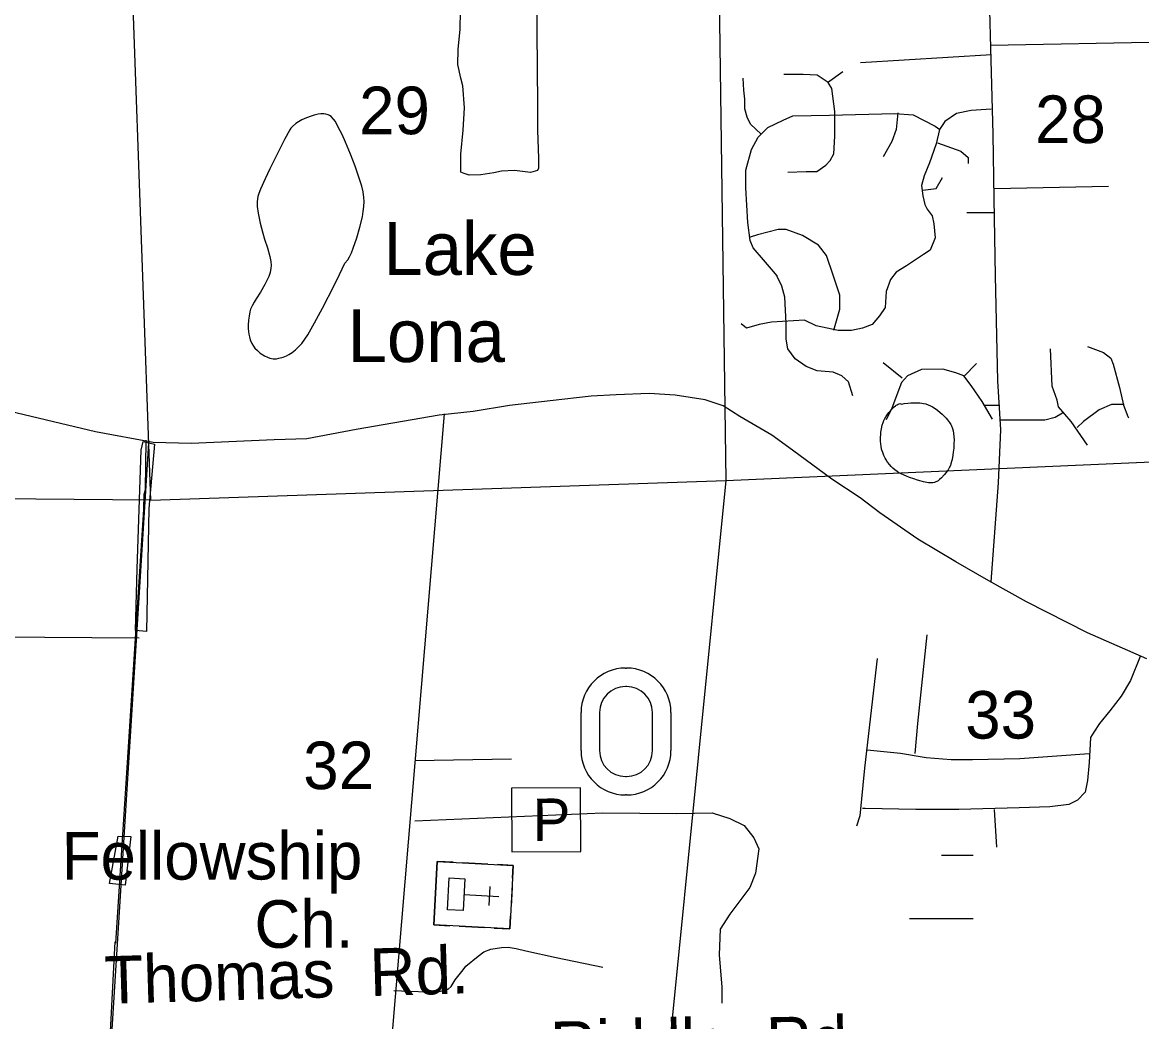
# Model space of a CAD drawing. Extents: x 2480962 to 2688785, y 277103 to 599240.
# Drawn here: x 2522427 to 2533008, y 432313 to 441764 of the extents above; entities that cross this region are included whole.
import ezdxf

# ---------------------------------------------------------------- set-up
doc = ezdxf.new("R2010")
doc.units = 0
for name, color, linetype in [('Culture', 7, 'Continuous'), ('Culture Text', 7, 'Continuous'), ('Lakes and Ponds', 7, 'Continuous'), ('Lakes and Ponds Text', 7, 'Continuous'), ('Level 31', 7, 'Continuous'), ('Local Roads Improved', 7, 'Continuous'), ('Local Roads Paved', 7, 'Continuous'), ('Local Roads Related Text', 7, 'Continuous'), ('Local Roads Unimproved', 7, 'Continuous'), ('Section Lines', 7, 'Continuous'), ('Section Numbers', 7, 'Continuous'), ('Swamps', 7, 'Continuous'), ('Uninventoried Roads and Features', 7, 'Continuous'), ('US Routes Highway Center Lines', 7, 'Continuous')]:
    doc.layers.add(name, color=color, linetype=linetype)

msp = doc.modelspace()

# ---------------------------------------------------------------- linework, layer by layer
at = {"layer": 'Culture'}
for p, q in [((2528128.583, 435656.697), (2528138.583, 435656.697)), ((2528138.583, 435481.697), (2528128.583, 435481.697)), ((2527708.583, 434876.697), (2527708.583, 435236.697)), ((2527883.583, 435236.697), (2527883.583, 434876.697)), ((2528383.583, 434876.697), (2528383.583, 435236.697)), ((2528558.583, 435236.697), (2528558.583, 434876.697)), ((2528128.583, 434631.697), (2528138.583, 434631.697)), ((2528138.583, 434456.697), (2528128.583, 434456.697)), ((2526348.93, 433827.42), (2526317.415, 433228.248)), ((2526498.723, 433819.541), (2526348.93, 433827.42)), ((2526828.268, 433802.208), (2526588.599, 433814.814)), ((2527067.935, 433789.602), (2526918.143, 433797.481)), ((2527061.632, 433669.767), (2527067.935, 433789.602)), ((2526847.196, 433590.922), (2526837.742, 433411.17)), ((2527056.905, 433579.892), (2527047.451, 433400.14)), ((2526602.8, 433513.652), (2526931.888, 433496.343)), ((2527036.42, 433190.43), (2527042.723, 433310.264)), ((2526317.415, 433228.248), (2526467.208, 433220.369)), ((2526557.084, 433215.642), (2526796.753, 433203.036)), ((2526886.628, 433198.309), (2527036.42, 433190.43))]:
    msp.add_line(p, q, dxfattribs=at)
for points in [[(2527067.935, 433789.602), (2527036.42, 433190.43), (2526317.415, 433228.248), (2526348.93, 433827.42)], [(2526610.679, 433663.445), (2526594.921, 433363.859), (2526445.128, 433371.738), (2526460.886, 433671.324)]]:
    msp.add_lwpolyline(points, close=True, dxfattribs=at)
for centre, radius, start, end in [((2528128.583, 435236.698), 420, 90, 180), ((2528138.583, 435236.698), 420, 0, 90), ((2528128.583, 435236.698), 245, 90, 180), ((2528138.583, 435236.698), 245, 0, 90), ((2528128.583, 434876.698), 420, 180, 270), ((2528128.583, 434876.698), 245, 180, 270), ((2528138.583, 434876.698), 420, 270, 0), ((2528138.583, 434876.698), 245, 270, 0)]:
    msp.add_arc(centre, radius, start, end, dxfattribs=at)
at = {"layer": 'Lakes and Ponds'}
for points in [[(2525475.294, 439485.496), (2525502.156, 439519.745), (2525518.399, 439545.725), (2525538.215, 439585.791), (2525554.729, 439627.959), (2525588.749, 439727.428), (2525618.392, 439828.478), (2525641.42, 439925.898), (2525649.957, 439974.755), (2525655.631, 440023.731), (2525657.097, 440071.195), (2525655.142, 440107.024), (2525647.566, 440160.696), (2525634.748, 440213.727), (2525604.913, 440309.71), (2525571.601, 440403.737), (2525527.795, 440517.618), (2525482.084, 440630.701), (2525449.13, 440702.48), (2525413.59, 440773.216), (2525385.946, 440825.779), (2525368.348, 440850.329), (2525345.041, 440873.512), (2525330.959, 440883.424), (2525318.074, 440889.839), (2525294.642, 440896.685), (2525276.661, 440898.765), (2525249.693, 440898.184), (2525223.556, 440894.665), (2525184.831, 440886.641), (2525155.907, 440878.696), (2525112.831, 440863.005), (2525070.274, 440841.945), (2525036.041, 440822.148), (2525011.762, 440806.557), (2524979.343, 440779.962), (2524965.602, 440764.452), (2524953.918, 440746.993), (2524904.811, 440655.169), (2524858.578, 440562.316), (2524767.184, 440378.686), (2524722.416, 440285.37), (2524678.456, 440187.681), (2524662.92, 440147.058), (2524654.123, 440116.362), (2524646.444, 440070.174), (2524645.439, 440047.1), (2524646.542, 440024.091), (2524655.127, 439960.723), (2524675.044, 439865.698), (2524699.041, 439770.754), (2524715.416, 439714.681), (2524743.059, 439631.992), (2524767.43, 439549.077), (2524775.629, 439501.947), (2524777.621, 439465.547), (2524776.424, 439438.171), (2524769.767, 439397.758), (2524756.614, 439359.093), (2524718.823, 439283.8), (2524677.171, 439211.352), (2524637.027, 439149.133), (2524616.776, 439117.856), (2524597.757, 439084.721), (2524583.931, 439051.484), (2524577.044, 439025.818), (2524570.422, 438986.694), (2524565.877, 438947.519), (2524562.574, 438901.617), (2524562.83, 438866.877), (2524568.469, 438814.658), (2524573.978, 438788.65), (2524581.483, 438762.802), (2524596.79, 438726.229), (2524611.598, 438701.594), (2524624.782, 438684.314), (2524648.212, 438659.75), (2524676.414, 438636.109), (2524714.302, 438611.054), (2524743.246, 438597.024), (2524765.046, 438589.423), (2524797.589, 438583.086), (2524829.557, 438583.28), (2524852.529, 438586.929), (2524892.821, 438598.133), (2524922.832, 438610.511), (2524945.065, 438622.003), (2524977.737, 438642.75), (2525009.297, 438667.655), (2525044.837, 438701.52), (2525067.878, 438727.271), (2525098.27, 438767.311), (2525125.715, 438810.105), (2525157.89, 438865.39), (2525189.259, 438920.909), (2525265.644, 439060.688), (2525374.452, 439274.698), (2525425.942, 439381.091), (2525475.294, 439485.496)], [(2530740.888, 438153.703), (2530761.847, 438157.92), (2530798.783, 438162.896), (2530826.613, 438164.883), (2530868.383, 438165.582), (2530909.963, 438164.199), (2530929.964, 438162.564), (2530944.884, 438160.465), (2530967.125, 438155.612), (2530989.19, 438148.338), (2531013.36, 438137.529), (2531030.418, 438128.28), (2531054.924, 438112.768), (2531078.935, 438095.532), (2531104.845, 438075.222), (2531123.172, 438059.416), (2531149.212, 438034.052), (2531161.702, 438020.345), (2531173.915, 438005.781), (2531191.916, 437981.2), (2531203.452, 437962.086), (2531210.914, 437947.303), (2531220.065, 437924.311), (2531226.608, 437900.214), (2531230.273, 437879.86), (2531234.1, 437844.062), (2531235.133, 437817.135), (2531234.379, 437776.768), (2531231.676, 437736.611), (2531227.965, 437699.447), (2531224.2, 437671.686), (2531216.349, 437630.195), (2531211.191, 437609.507), (2531205.065, 437588.852), (2531199.84, 437574.168), (2531188.864, 437549.988), (2531179.078, 437532.804), (2531161.856, 437507.922), (2531141.529, 437483.325), (2531117.656, 437457.665), (2531098.837, 437440.293), (2531084.088, 437429.056), (2531072.618, 437421.947), (2531063.765, 437417.488), (2531050.048, 437412.4), (2531035.768, 437409.479), (2531013.741, 437408.236), (2530994.196, 437409.195), (2530976.944, 437411.38), (2530946.559, 437417.662), (2530923.733, 437423.94), (2530889.688, 437434.896), (2530856.188, 437446.485), (2530815.297, 437460.428), (2530785.226, 437471.239), (2530762.99, 437480.157), (2530730.116, 437495.749), (2530713.884, 437504.892), (2530697.782, 437515.148), (2530673.977, 437532.706), (2530654.851, 437549.229), (2530639.373, 437564.569), (2530626.761, 437578.663), (2530606.702, 437604.829), (2530593.27, 437625.698), (2530584.065, 437642.044), (2530571.593, 437667.675), (2530560.655, 437694.63), (2530554.668, 437712.432), (2530550.353, 437728.01), (2530544.706, 437755.278), (2530541.919, 437775.732), (2530539.774, 437806.424), (2530539.71, 437837.128), (2530541.219, 437866.148), (2530543.357, 437887.919), (2530548.353, 437920.577), (2530555.712, 437953.226), (2530563.925, 437979.747), (2530571.497, 437998.647), (2530578.092, 438012.47), (2530589.636, 438032.941), (2530603.392, 438053.481), (2530618.209, 438073.145), (2530632.864, 438091.023), (2530646.606, 438106.407), (2530659.084, 438119.151), (2530670.181, 438129.405), (2530679.915, 438137.46), (2530688.376, 438143.648), (2530695.685, 438148.299), (2530708.136, 438154.464), (2530717.079, 438157.204), (2530723.502, 438158.072), (2530732.585, 438157.271), (2530740.888, 438153.703)], [(2530740.888, 438153.703), (2530761.847, 438157.92), (2530798.783, 438162.896), (2530826.613, 438164.883), (2530868.383, 438165.582), (2530909.963, 438164.199), (2530929.964, 438162.564), (2530944.884, 438160.465), (2530967.125, 438155.612), (2530989.19, 438148.338), (2531013.36, 438137.529), (2531030.418, 438128.28), (2531054.924, 438112.768), (2531078.935, 438095.532), (2531104.845, 438075.222), (2531123.172, 438059.416), (2531149.212, 438034.052), (2531161.702, 438020.345), (2531173.915, 438005.781), (2531191.916, 437981.2), (2531203.452, 437962.086), (2531210.914, 437947.303), (2531220.065, 437924.311), (2531226.608, 437900.214), (2531230.273, 437879.86), (2531234.1, 437844.062), (2531235.133, 437817.135), (2531234.379, 437776.768), (2531231.676, 437736.611), (2531227.965, 437699.447), (2531224.2, 437671.686), (2531216.349, 437630.195), (2531211.191, 437609.507), (2531205.065, 437588.852), (2531199.84, 437574.168), (2531188.864, 437549.988), (2531179.078, 437532.804), (2531161.856, 437507.922), (2531141.529, 437483.325), (2531117.656, 437457.665), (2531098.837, 437440.293), (2531084.088, 437429.056), (2531072.618, 437421.947), (2531063.765, 437417.488), (2531050.048, 437412.4), (2531035.768, 437409.479), (2531013.741, 437408.236), (2530994.196, 437409.195), (2530976.944, 437411.38), (2530946.559, 437417.662), (2530923.733, 437423.94), (2530889.688, 437434.896), (2530856.188, 437446.485), (2530815.297, 437460.428), (2530785.226, 437471.239), (2530762.99, 437480.157), (2530730.116, 437495.749), (2530713.884, 437504.892), (2530697.782, 437515.148), (2530673.977, 437532.706), (2530654.851, 437549.229), (2530639.373, 437564.569), (2530626.761, 437578.663), (2530606.702, 437604.829), (2530593.27, 437625.698), (2530584.065, 437642.044), (2530571.593, 437667.675), (2530560.655, 437694.63), (2530554.668, 437712.432), (2530550.353, 437728.01), (2530544.706, 437755.278), (2530541.919, 437775.732), (2530539.774, 437806.424), (2530539.71, 437837.128), (2530541.219, 437866.148), (2530543.357, 437887.919), (2530548.353, 437920.577), (2530555.712, 437953.226), (2530563.925, 437979.747), (2530571.497, 437998.647), (2530578.092, 438012.47), (2530589.636, 438032.941), (2530603.392, 438053.481), (2530618.209, 438073.145), (2530632.864, 438091.023), (2530646.606, 438106.407), (2530659.084, 438119.151), (2530670.181, 438129.405), (2530679.915, 438137.46), (2530688.376, 438143.648), (2530695.685, 438148.299), (2530708.136, 438154.464), (2530717.079, 438157.204), (2530723.502, 438158.072), (2530732.585, 438157.271), (2530740.888, 438153.703)]]:
    msp.add_lwpolyline(points, dxfattribs=at)
at = {"layer": 'Level 31'}
for points in [[(2523551.313, 437717.523), (2523568.943, 437798.621), (2523674.723, 437773.939), (2523621.833, 437167.467), (2523600.677, 436003.886), (2523494.897, 436010.938), (2523512.527, 436596.255)], [(2523331.912, 434065.667), (2523452.266, 434062.868), (2523399.086, 433603.843), (2523250.742, 433617.837)]]:
    msp.add_lwpolyline(points, close=True, dxfattribs=at)
at = {"layer": 'Local Roads Improved'}
for p, q in [((2530040.054, 441196.871), (2530184.287, 441300.718)), ((2531609.309, 439962.236), (2531355.459, 439962.236)), ((2530743.911, 438398.75), (2530565.062, 438542.983)), ((2531326.613, 438416.058), (2531447.768, 438537.213)), ((2531667.003, 438139.13), (2531522.77, 438139.13)), ((2517899.26, 435989.775), (2523531.828, 435942.214)), ((2523254.367, 432097.801), (2523304.309, 433068.101))]:
    msp.add_line(p, q, dxfattribs=at)
for points in [[(2529665.048, 440348.78), (2529838.128, 440354.55), (2529936.206, 440354.55), (2530022.746, 440412.243), (2530063.131, 440458.397), (2530097.747, 440521.86), (2530109.286, 440689.17), (2530109.286, 440919.943), (2530080.439, 441139.177), (2530045.823, 441196.871), (2529941.975, 441266.102), (2529809.281, 441271.872), (2529624.663, 441271.872)], [(2531586.232, 440943.02), (2531395.845, 440931.482), (2531257.381, 440902.635), (2531147.764, 440827.634), (2531095.84, 440752.633), (2531066.993, 440614.169), (2531003.531, 440435.32), (2530951.607, 440314.164), (2530928.529, 440221.855), (2530940.068, 440123.777), (2530957.376, 440043.006), (2530980.453, 439996.852), (2531026.608, 439933.389), (2531043.916, 439858.388), (2531055.455, 439725.694), (2531009.3, 439610.307), (2530945.837, 439569.922), (2530784.296, 439460.305), (2530686.218, 439402.612), (2530634.294, 439333.38), (2530593.909, 439217.993), (2530582.37, 439067.991), (2530530.446, 438987.22), (2530461.214, 438906.45), (2530368.905, 438871.834), (2530265.058, 438848.757), (2530138.132, 438848.757), (2529930.437, 438894.911), (2529820.82, 438946.835), (2529509.276, 438929.527), (2529393.89, 438906.45), (2529272.734, 438871.834), (2529220.81, 438912.219)], [(2530276.596, 438231.439), (2530236.211, 438364.134), (2530172.748, 438421.827), (2530091.978, 438456.443), (2529941.975, 438467.982), (2529838.128, 438508.367), (2529734.28, 438583.368), (2529665.048, 438675.677), (2529647.74, 438767.986), (2529647.74, 438917.989), (2529636.201, 439166.069), (2529607.355, 439269.917), (2529561.2, 439362.226), (2529561.2, 439367.996), (2529561.2, 439367.996), (2529526.584, 439408.381), (2529434.275, 439517.998), (2529336.197, 439633.384), (2529307.35, 439702.616), (2529284.273, 439869.927), (2529266.965, 440198.778), (2529266.965, 440366.088), (2529318.889, 440562.245), (2529382.351, 440677.632), (2529474.66, 440769.941), (2529618.893, 440839.173), (2529711.203, 440879.558), (2530057.362, 440885.327), (2530674.679, 440902.635), (2530847.759, 440891.097), (2531055.455, 440781.479), (2531101.609, 440752.633)], [(2530703.526, 440908.404), (2530686.218, 440752.633), (2530645.833, 440637.246), (2530565.062, 440493.013)], [(2531078.532, 440625.708), (2531297.766, 440544.937), (2531366.998, 440487.244), (2531366.998, 440429.551)], [(2530940.068, 440175.701), (2531066.993, 440193.009), (2531124.686, 440296.856)], [(2530097.747, 438854.526), (2530155.44, 439050.683), (2530155.44, 439131.453), (2530155.44, 439183.377), (2530091.978, 439373.765), (2530028.515, 439558.383), (2529953.514, 439656.462), (2529803.512, 439748.771), (2529647.74, 439806.464), (2529572.739, 439806.464), (2529376.582, 439754.54), (2529307.35, 439731.463)], [(2532497.785, 437764.124), (2532342.013, 437989.128), (2532220.857, 438127.592), (2532209.319, 438191.054), (2532163.164, 438323.748), (2532145.856, 438675.677)], [(2532497.785, 438698.754), (2532647.787, 438641.061), (2532717.019, 438589.137), (2532740.096, 438531.444), (2532797.79, 438312.21), (2532838.175, 438144.899), (2532878.56, 438035.282), (2532884.329, 438023.744)], [(2531597.771, 438012.205), (2531499.692, 438179.515), (2531395.845, 438329.518), (2531326.613, 438421.827), (2531251.611, 438450.674), (2531130.456, 438485.289), (2530928.529, 438479.52), (2530795.835, 438421.827), (2530738.142, 438358.364), (2530645.833, 438116.053), (2530593.909, 438006.436)], [(2531678.541, 438006.436), (2531978.546, 438006.436), (2532059.316, 438006.436), (2532093.932, 438006.436), (2532192.011, 438029.513), (2532261.243, 438069.898)], [(2532843.944, 438150.669), (2532722.788, 438150.669), (2532607.402, 438098.745), (2532457.4, 437989.128), (2532399.706, 437931.435)]]:
    msp.add_lwpolyline(points, dxfattribs=at)
at = {"layer": 'Local Roads Paved'}
for p, q in [((2531580.225, 441547.388), (2534151.177, 441596.608)), ((2531588.94, 441455.872), (2530351.304, 441381.788)), ((2526414.976, 438062.291), (2525918.444, 432171.46)), ((2523589.612, 437342.977), (2523596.458, 437811.921)), ((2523311.444, 433053.832), (2523574.885, 437158.036)), ((2531614.842, 434319.644), (2531635.441, 433964.322))]:
    msp.add_line(p, q, dxfattribs=at)
for points in [[(2531584.991, 436471.544), (2531655.475, 437408.984), (2531676.62, 437909.422), (2531648.427, 438374.618), (2531627.281, 439368.445), (2531613.185, 440094.432), (2531606.136, 440707.645), (2531549.749, 442695.3), (2531535.652, 443893.531), (2531514.507, 443964.015), (2530992.924, 444119.081), (2530471.34, 444274.146), (2529047.559, 444668.857), (2528018.49, 444943.746), (2527405.277, 445127.005), (2527003.517, 445246.828), (2526531.273, 445451.232), (2526171.804, 445648.588), (2525410.574, 446036.251), (2524938.33, 446311.139), (2524423.795, 446564.883), (2523387.678, 447114.659), (2522922.482, 447375.451), (2522400.899, 447657.388)], [(2527287.718, 442031.112), (2527296.434, 440985.222), (2527296.434, 440741.181), (2527305.15, 440479.708), (2527305.15, 440383.835), (2527296.434, 440362.046), (2527231.066, 440344.614), (2527078.54, 440362.046), (2526956.52, 440357.688), (2526882.436, 440340.256), (2526760.415, 440322.825), (2526651.469, 440318.467), (2526603.532, 440335.899), (2526573.027, 440348.972), (2526573.027, 440518.929), (2526594.816, 440745.539), (2526607.89, 440954.717), (2526590.458, 441163.895), (2526573.027, 441237.979), (2526542.522, 441364.357), (2526546.88, 441508.167), (2526564.311, 441699.913), (2526568.669, 441869.87)], [(2529410.003, 440706.318), (2529309.772, 440802.191), (2529279.267, 440867.559), (2529257.478, 440946.001), (2529257.478, 441037.516), (2529248.762, 441124.674), (2529240.046, 441237.979)], [(2523574.885, 437158.036), (2523578.195, 437300.685), (2523589.612, 437342.977)], [(2530976.292, 435972.665), (2530888.749, 435133.281), (2530863.001, 434850.053)], [(2530507.679, 435746.083), (2530389.238, 434711.014), (2530342.892, 434257.849), (2530311.994, 434160.007)], [(2532994.934, 435766.681), (2532902.242, 435540.099), (2532814.698, 435390.761), (2532706.557, 435251.721), (2532608.715, 435133.281), (2532557.219, 435050.887), (2532526.321, 434999.391), (2532510.872, 434762.51), (2532495.423, 434592.573), (2532474.825, 434484.431), (2532402.731, 434407.188), (2532320.337, 434365.991), (2532140.101, 434345.392), (2531851.724, 434335.093), (2531280.119, 434319.644), (2530873.3, 434319.644), (2530394.388, 434329.944), (2530368.64, 434329.944)], [(2532510.872, 434844.903), (2531856.873, 434798.557), (2531408.859, 434788.258), (2531208.024, 434788.258), (2530971.143, 434808.856), (2530729.112, 434850.053), (2530414.986, 434880.95)], [(2525938.911, 432608.692), (2526082.27, 432599.889), (2526260.839, 432593.602), (2526367.729, 432598.632), (2526416.773, 432609.95), (2526453.241, 432621.267), (2526482.164, 432646.418), (2526517.375, 432708.037), (2526592.827, 432801.094), (2526620.492, 432836.305), (2526736.185, 432933.135), (2526790.259, 432973.376), (2526855.651, 432997.269), (2526956.253, 433013.617), (2527019.129, 433016.132), (2527095.839, 433004.814), (2527187.638, 432983.436), (2527474.355, 432919.302), (2527914.491, 432828.76)]]:
    msp.add_lwpolyline(points, dxfattribs=at)
at = {"layer": 'Local Roads Related Text'}
for p, q in [((2527702.706, 434525.549), (2527049.522, 434520.6)), ((2527049.522, 434520.6), (2527054.092, 433917.415)), ((2527707.275, 433922.363), (2527702.706, 434525.549)), ((2527054.092, 433917.415), (2527707.275, 433922.363))]:
    msp.add_line(p, q, dxfattribs=at)
at = {"layer": 'Local Roads Unimproved'}
for p, q in [((2531615.088, 440192.089), (2532695.84, 440213.878)), ((2527050.319, 434793.874), (2526138.404, 434781.046))]:
    msp.add_line(p, q, dxfattribs=at)
msp.add_lwpolyline([(2526135.54, 434212.116), (2527913.796, 434288.109), (2528612.939, 434280.51), (2528947.312, 434288.109), (2529114.498, 434234.914), (2529251.287, 434166.519), (2529342.48, 434052.529), (2529388.076, 433946.137), (2529357.679, 433718.156), (2529304.483, 433581.367), (2529114.498, 433330.587), (2529023.306, 433186.199), (2529015.706, 432943.019), (2529038.505, 432639.043), (2529038.505, 432487.056)], dxfattribs=at)
at = {"layer": 'Section Lines'}
for p, q in [((2529002.222, 442847.831), (2529077.317, 437430.16)), ((2523642.266, 437244.203), (2523443.266, 442746.165)), ((2523620.418, 437784.537), (2523261.528, 432091.531)), ((2529077.313, 437430.158), (2534270.816, 437657.707)), ((2523642.266, 437244.203), (2529077.871, 437430.179)), ((2529077.313, 437430.158), (2528552.818, 432185.685)), ((2523642.266, 437244.203), (2517854.229, 437300.461))]:
    msp.add_line(p, q, dxfattribs=at)
at = {"layer": 'Swamps'}
for p, q in [((2529077.317, 437430.16), (2529077.871, 437430.179)), ((2531114.739, 433888.118), (2531414.738, 433888.124)), ((2530814.746, 433288.102), (2531414.745, 433288.114))]:
    msp.add_line(p, q, dxfattribs=at)
at = {"layer": 'US Routes Highway Center Lines'}
msp.add_lwpolyline([(2533057.805, 435742.811), (2532495.551, 435988.797), (2531920.119, 436283.102), (2531564.317, 436480.77), (2531252.442, 436660.867), (2530892.248, 436876.105), (2530532.054, 437126.483), (2530347.564, 437267.047), (2530079.615, 437442.751), (2529706.243, 437719.486), (2529512.968, 437860.049), (2529209.878, 438035.754), (2529051.744, 438136.784), (2528880.432, 438193.888), (2528599.305, 438237.814), (2528353.318, 438255.384), (2528041.443, 438242.207), (2527804.242, 438229.029), (2527417.692, 438185.103), (2527031.143, 438141.176), (2526688.519, 438084.073), (2526367.858, 438048.932), (2525581.581, 437912.761), (2525115.964, 437824.909), (2524808.481, 437816.123), (2524022.204, 437780.982), (2523662.01, 437789.768), (2523117.326, 437890.798), (2522177.307, 438114.821)], dxfattribs=at)

# ---------------------------------------------------------------- texts
at = {"layer": 'Culture Text'}
for s, p in [('Fellowship', (2522797.982, 433655.114)), ('Ch.', (2524621.087, 433010.593))]:
    msp.add_text(s, height=450, rotation=0.0517694, dxfattribs=at).set_placement(p)
at = {"layer": 'Lakes and Ponds Text'}
for s, rotation, p in [('Lake', 0.0290389, (2525839.849, 439374.707)), ('Lona', 0.0290444, (2525501.34, 438550.969))]:
    msp.add_text(s, height=500, rotation=rotation, dxfattribs=at).set_placement(p)
at = {"layer": 'Local Roads Related Text'}
msp.add_text('P', height=400, rotation=0.4340506, dxfattribs=at).set_placement((2527252.711, 434022.178))
at = {"layer": 'Section Numbers'}
for s, rotation, p in [('29', 359.9795889, (2525610.099, 440706.654)), ('28', 359.9795917, (2532000.505, 440623.222)), ('33', 0.099475, (2531341.033, 434989.176)), ('32', 0.099475, (2525082.376, 434511.201))]:
    msp.add_text(s, height=450, rotation=rotation, dxfattribs=at).set_placement(p)
at = {"layer": 'Uninventoried Roads and Features'}
for s, rotation, p in [('Thomas  Rd.', 1.6788417, (2523209.083, 432480.584)), ('Riddle  Rd.', 1.1703583, (2527422.198, 431861.978))]:
    msp.add_text(s, height=450, rotation=rotation, dxfattribs=at).set_placement(p)

doc.saveas('drawing.dxf')
